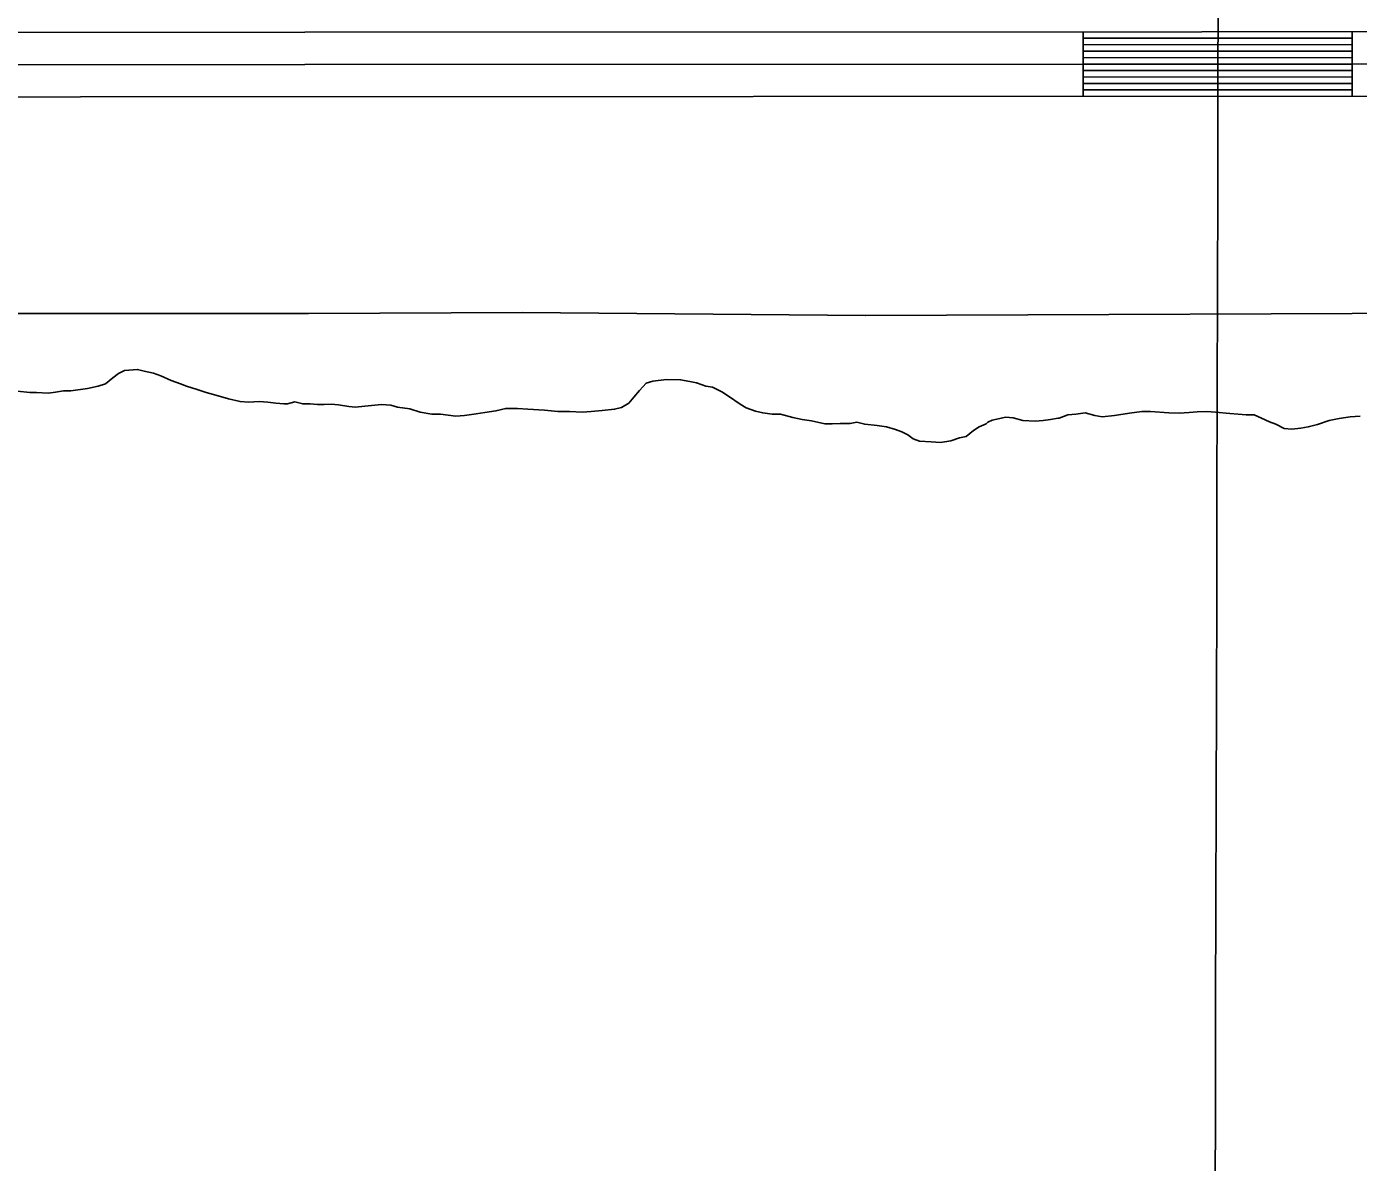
# Model space of a CAD drawing. Extents: x 3180038 to 3217926, y 922069 to 947485.
# Drawn here: x 3191569 to 3192188, y 938604 to 939132 of the extents above; entities that cross this region are included whole.
import ezdxf

# ---------------------------------------------------------------- set-up
doc = ezdxf.new("R2010")
doc.units = 0
for name, color, linetype in [('V-GRID-MAJR', 7, 'Continuous'), ('V-LEVE-TOET', 7, 'Continuous'), ('V-ROAD-CNTR', 7, 'Continuous'), ('V-TOPO-SHOR', 7, 'Continuous')]:
    doc.layers.add(name, color=color, linetype=linetype)

msp = doc.modelspace()

# ---------------------------------------------------------------- linework, layer by layer
at = {"layer": 'V-GRID-MAJR'}
msp.add_spline([(3192093.673, 927501.081), (3192108.659, 933561.54), (3192123.65, 939624.61), (3192138.642, 945687.729), (3192138.648, 945690.29)], degree=3, dxfattribs=at)
at = {"layer": 'V-LEVE-TOET'}
msp.add_lwpolyline([(3192260.093000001, 938998.8389999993), (3191958.656000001, 938997.5949999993), (3191958.656000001, 938997.5949999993), (3191799.446000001, 938999.0349999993), (3191699.992000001, 938998.5229999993), (3191699.992000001, 938998.5229999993), (3191521.648000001, 938998.5069999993)], dxfattribs=at)
at = {"layer": 'V-ROAD-CNTR'}
for p, q in [((3192059.732843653, 939099.3327734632), (3192059.7198436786, 939129.3327134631)), ((3192184.732593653, 939099.389773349), (3192184.7195936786, 939129.3897133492))]:
    msp.add_line(p, q, dxfattribs=at)
for points in [[(3192531.205900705, 939129.5467130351), (3191281.809399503, 939128.9807141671)], [(3192184.7205936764, 939126.3897193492), (3192059.7208436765, 939126.3327194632)], [(3192184.7215936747, 939123.3897253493), (3192059.721843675, 939123.3327254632)], [(3192184.722593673, 939120.3897313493), (3192059.7228436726, 939120.3327314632)], [(3192184.724593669, 939117.389737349), (3192059.724843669, 939117.3327374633)], [(3192531.3769003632, 939114.5467430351), (3191281.609399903, 939113.9807441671)], [(3192184.725593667, 939114.389743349), (3192059.725843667, 939114.3327434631)], [(3192184.726593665, 939111.3897493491), (3192059.726843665, 939111.3327494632)], [(3192184.728593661, 939108.3897553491), (3192059.728843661, 939108.3327554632)], [(3192184.729593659, 939105.3897613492), (3192059.729843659, 939105.3327614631)], [(3192531.5479000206, 939099.5467730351), (3191281.409400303, 939098.9807741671)], [(3192184.7305936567, 939102.3897673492), (3192059.7308436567, 939102.3327674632)]]:
    msp.add_lwpolyline(points, dxfattribs=at)
at = {"layer": 'V-TOPO-SHOR'}
for points in [[(3191597.401000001, 938963.6559999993), (3191602.265000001, 938964.7619999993), (3191605.702000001, 938965.8779999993), (3191609.152000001, 938968.7079999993), (3191611.737000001, 938970.6889999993), (3191614.606000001, 938972.0939999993), (3191620.609000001, 938972.6179999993), (3191623.744000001, 938971.7369999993), (3191628.023000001, 938970.8489999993), (3191631.443000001, 938969.6769999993), (3191636.280000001, 938967.3569999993), (3191640.554000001, 938965.8949999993), (3191643.401000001, 938964.7289999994), (3191648.247000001, 938963.2649999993), (3191652.521000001, 938961.8029999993), (3191655.941000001, 938960.9199999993), (3191662.781000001, 938958.8659999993), (3191668.200000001, 938957.6819999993), (3191672.196000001, 938957.3649999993), (3191677.056000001, 938957.6119999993), (3191681.052000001, 938957.2969999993), (3191684.765000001, 938956.9819999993), (3191688.476000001, 938956.6659999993), (3191690.190000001, 938956.6539999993), (3191693.622000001, 938957.4849999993), (3191697.329000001, 938956.5989999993), (3191700.757000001, 938956.5719999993), (3191704.184000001, 938956.2609999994), (3191707.325000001, 938956.2359999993), (3191710.469000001, 938956.4959999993), (3191713.895000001, 938956.1849999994), (3191718.745000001, 938955.2899999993), (3191721.885000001, 938954.9809999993), (3191726.173000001, 938955.5189999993), (3191730.748000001, 938956.0559999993), (3191733.892000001, 938956.3159999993), (3191738.176000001, 938955.9969999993), (3191741.312000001, 938955.1159999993), (3191747.018000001, 938954.2149999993), (3191751.863000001, 938952.7479999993), (3191757.284000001, 938951.8489999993), (3191761.282000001, 938951.8189999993), (3191768.417000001, 938950.9069999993), (3191772.419000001, 938951.1609999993), (3191777.852000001, 938951.9759999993), (3191781.856000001, 938952.5169999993), (3191787.005000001, 938953.3339999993), (3191791.584000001, 938954.4399999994), (3191797.011000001, 938954.3989999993), (3191801.865000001, 938954.0749999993), (3191809.576000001, 938953.7289999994), (3191815.855000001, 938953.1109999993), (3191821.282000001, 938953.0679999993), (3191827.279000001, 938952.7359999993), (3191831.281000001, 938952.9899999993), (3191836.427000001, 938953.5229999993), (3191842.143000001, 938954.0509999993), (3191845.293000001, 938954.8819999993), (3191848.736000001, 938956.8549999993), (3191851.044000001, 938959.6929999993), (3191853.639000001, 938962.8159999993), (3191856.809000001, 938966.2199999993), (3191859.957000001, 938967.0519999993), (3191866.246000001, 938967.8609999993), (3191872.816000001, 938967.8089999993), (3191877.094000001, 938966.9209999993), (3191880.234000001, 938966.3249999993), (3191882.796000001, 938965.4459999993), (3191884.506000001, 938964.8619999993), (3191887.646000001, 938964.2659999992), (3191891.914000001, 938962.2349999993), (3191895.041000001, 938960.2089999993), (3191900.440000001, 938956.4549999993), (3191903.282000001, 938954.7189999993), (3191907.556000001, 938953.2579999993), (3191910.976000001, 938952.3739999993), (3191915.259000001, 938951.7689999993), (3191919.257000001, 938951.7389999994), (3191924.958000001, 938950.2659999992), (3191929.236000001, 938949.3749999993), (3191933.517000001, 938948.7709999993), (3191939.792000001, 938947.2949999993), (3191943.218000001, 938947.2679999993), (3191946.933000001, 938947.5259999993), (3191951.504000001, 938947.4889999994), (3191954.650000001, 938948.0379999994), (3191958.359000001, 938947.1509999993), (3191964.067000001, 938946.5349999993), (3191968.347000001, 938945.9309999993), (3191972.623000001, 938944.7549999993), (3191975.470000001, 938943.5899999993), (3191978.317000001, 938942.1399999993), (3191980.875000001, 938940.4049999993), (3191983.721000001, 938939.2419999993), (3191989.147000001, 938938.9139999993), (3191993.429000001, 938938.5949999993), (3191998.293000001, 938939.4139999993), (3192002.3030000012, 938940.8129999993), (3192005.449000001, 938941.3589999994), (3192008.897000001, 938944.1899999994), (3192011.4820000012, 938945.8829999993)], [(3191564.826000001, 938962.4799999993), (3191570.533000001, 938961.8659999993), (3191573.677000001, 938961.8419999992), (3191579.100000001, 938961.5139999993), (3191582.533000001, 938962.0589999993), (3191586.252000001, 938962.6009999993), (3191589.6780000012, 938962.5749999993), (3191597.401000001, 938963.6559999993)], [(3192011.4820000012, 938945.8829999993), (3192014.636000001, 938947.2859999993), (3192015.498000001, 938948.1359999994), (3192017.505000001, 938948.9779999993), (3192023.801000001, 938950.3579999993), (3192027.227000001, 938950.0449999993), (3192031.788000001, 938948.8669999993), (3192037.500000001, 938948.5379999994), (3192041.2150000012, 938948.7959999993), (3192044.647000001, 938949.3409999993), (3192048.080000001, 938949.8829999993), (3192048.649000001, 938949.8789999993), (3192052.663000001, 938951.5629999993), (3192056.378000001, 938951.8209999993), (3192060.669000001, 938952.3569999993), (3192065.230000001, 938951.1799999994), (3192068.652000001, 938950.5819999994), (3192074.370000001, 938951.1099999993), (3192081.235000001, 938952.1999999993), (3192086.955000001, 938953.0109999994), (3192090.953000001, 938952.9819999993), (3192099.5190000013, 938952.3429999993), (3192104.375000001, 938952.3059999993), (3192108.946000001, 938952.5559999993), (3192112.664000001, 938952.8119999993), (3192117.237000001, 938953.0639999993), (3192121.2320000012, 938952.7459999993), (3192127.798000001, 938952.1239999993), (3192131.796000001, 938951.8059999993), (3192135.507000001, 938951.4929999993), (3192139.220000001, 938951.4639999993), (3192142.636000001, 938950.0079999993), (3192146.337000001, 938948.2669999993), (3192149.183000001, 938947.1019999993), (3192153.169000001, 938945.0719999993), (3192156.593000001, 938944.7589999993), (3192160.884000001, 938945.2979999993), (3192164.314000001, 938945.8429999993), (3192168.609000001, 938946.9529999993), (3192174.052000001, 938948.9079999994), (3192178.630000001, 938949.7319999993), (3192183.776000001, 938950.5489999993), (3192188.349000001, 938950.7989999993)]]:
    msp.add_lwpolyline(points, dxfattribs=at)

doc.saveas('drawing.dxf')
